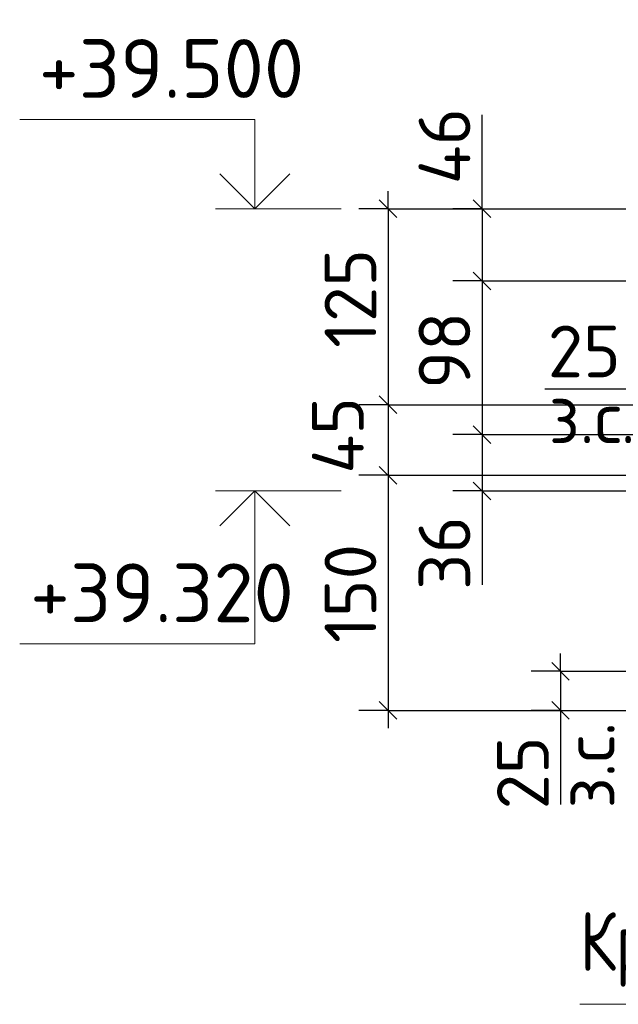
# Model space of a CAD drawing. Header units: millimetres. Extents: x 40580 to 1930067, y -240640 to 81020.
# Tile 479 of 656: x 1161084 to 1163630, y -230982 to -226795. Entities that reach past the tile are written whole.
import ezdxf

# ---------------------------------------------------------------- set-up
doc = ezdxf.new("R2010")
doc.units = ezdxf.units.MM
for name, color, linetype, lineweight in [('Standard', 7, 'Continuous', 25), ('Позиционная метка номер позиции', 7, 'Continuous', 13), ('Примечания', 7, 'Continuous', 13)]:
    doc.layers.add(name, color=color, linetype=linetype, lineweight=lineweight)
doc.layers.add('Размерная выноска', color=7, linetype='Continuous')
doc.styles.add('GOST 2.304', font='isocpeur.ttf', dxfattribs={"width": 0.8})
doc.styles.add('ISOCPEUR', font='isocpeur.ttf')

msp = doc.modelspace()

# ---------------------------------------------------------------- linework, layer by layer
at = {"layer": 'Standard', "color": 7, "linetype": 'Continuous', "lineweight": -3, "transparency": 33554687}
for p, q in [((1162651.2, -227598.9), (1162651.2, -227523.9)), ((1163051.2, -227598.9), (1163051.2, -227523.9)), ((1163051.2, -227598.9), (1163051.2, -227905.5)), ((1163051.2, -227905.5), (1163051.2, -228558.9)), ((1163051.2, -228558.9), (1163051.2, -228798.9)), ((1162651.2, -228798.9), (1162651.2, -229732.2)), ((1163051.2, -228798.9), (1163051.2, -228873.9)), ((1163384.5, -229565.5), (1163384.5, -229490.5)), ((1163384.5, -229565.5), (1163384.5, -229732.2)), ((1162651.2, -229732.2), (1162651.2, -229807.2)), ((1163384.5, -229732.2), (1163384.5, -229807.2))]:
    msp.add_line(p, q, dxfattribs=at)
at = {"layer": 'Standard', "color": 7, "linetype": 'Continuous', "lineweight": 25, "transparency": 33554687}
for p, q in [((1162613.7, -227561.4), (1162688.7, -227636.4)), ((1163013.7, -227561.4), (1163088.7, -227636.4)), ((1163013.7, -227868), (1163088.7, -227943)), ((1162613.7, -228394.7), (1162688.7, -228469.7)), ((1163013.7, -228521.4), (1163088.7, -228596.4)), ((1162613.7, -228694.7), (1162688.7, -228769.7)), ((1163013.7, -228761.4), (1163088.7, -228836.4)), ((1163347, -229528), (1163422, -229603)), ((1162613.7, -229694.7), (1162688.7, -229769.7)), ((1163347, -229694.7), (1163422, -229769.7))]:
    msp.add_line(p, q, dxfattribs=at)
at = {"layer": 'Standard', "color": 7, "linetype": 'Continuous', "lineweight": 13, "transparency": 33554687}
for p, q in [((1162451.2, -227598.9), (1161917.8, -227598.9)), ((1162451.2, -228798.9), (1161917.8, -228798.9))]:
    msp.add_line(p, q, dxfattribs=at)
at = {"layer": 'Standard', "color": 251, "linetype": 'Continuous', "lineweight": -3, "true_color": 0x656565, "transparency": 33554687}
for p, q in [((1162651.2, -227598.9), (1162526.2, -227598.9)), ((1162651.2, -227598.9), (1162776.2, -227598.9)), ((1163051.2, -227598.9), (1162926.2, -227598.9)), ((1163051.2, -227598.9), (1163176.2, -227598.9)), ((1163051.2, -227598.9), (1164151.2, -227598.9)), ((1163051.2, -227905.5), (1162926.2, -227905.5)), ((1163051.2, -227905.5), (1163176.2, -227905.5)), ((1163051.2, -227905.5), (1165251.2, -227905.5)), ((1162651.2, -228432.2), (1162526.2, -228432.2)), ((1162651.2, -228432.2), (1162776.2, -228432.2)), ((1162651.2, -228432.2), (1165617.8, -228432.2)), ((1163051.2, -228558.9), (1162926.2, -228558.9)), ((1163051.2, -228558.9), (1163176.2, -228558.9)), ((1163051.2, -228558.9), (1165251.2, -228558.9)), ((1162651.2, -228732.2), (1162526.2, -228732.2)), ((1162651.2, -228732.2), (1162776.2, -228732.2)), ((1162651.2, -228732.2), (1165617.8, -228732.2)), ((1163051.2, -228798.9), (1162926.2, -228798.9)), ((1163051.2, -228798.9), (1163176.2, -228798.9)), ((1163051.2, -228798.9), (1165617.8, -228798.9)), ((1163384.5, -229565.5), (1163259.5, -229565.5)), ((1163384.5, -229565.5), (1163509.5, -229565.5)), ((1162651.2, -229732.2), (1162526.2, -229732.2)), ((1162651.2, -229732.2), (1162776.2, -229732.2)), ((1162651.2, -229732.2), (1163617.8, -229732.2)), ((1163384.5, -229732.2), (1163259.5, -229732.2)), ((1163384.5, -229732.2), (1163509.5, -229732.2))]:
    msp.add_line(p, q, dxfattribs=at)
at = {"layer": 'Standard', "color": 7, "linetype": 'Continuous', "lineweight": 13, "transparency": 33554687}
for points in [[(1162084.5, -227598.9), (1162084.5, -227218.9), (1161084.5, -227218.9)], [(1162084.5, -228798.9), (1162084.5, -229448.9), (1161084.5, -229448.9)]]:
    msp.add_lwpolyline(points, dxfattribs=at)
at = {"layer": 'Standard', "color": 7, "linetype": 'Continuous', "lineweight": -3, "transparency": 33554687}
for points in [[(1162233, -227450.4), (1162084.5, -227598.9), (1161936, -227450.4)], [(1162651.2, -227598.9), (1162651.2, -228435.7), (1162651.2, -228435.7), (1162651.2, -228798.9)], [(1162233, -228947.4), (1162084.5, -228798.9), (1161936, -228947.4)]]:
    msp.add_lwpolyline(points, dxfattribs=at)
at = {"layer": 'Standard', "color": 251, "linetype": 'Continuous', "lineweight": -3, "true_color": 0x656565, "transparency": 33554687}
for points in [[(1162651.2, -227598.9), (1163232.7, -227598.9), (1163232.7, -227598.9), (1164151.2, -227598.9)], [(1163384.5, -229565.5), (1163789.2, -229565.5), (1163789.2, -229565.5), (1163896.8, -229565.5)], [(1163384.5, -229732.2), (1163676, -229732.2), (1163676, -229732.2), (1163684.5, -229732.2)]]:
    msp.add_lwpolyline(points, dxfattribs=at)
at = {"layer": 'Позиционная метка номер позиции', "color": 7, "linetype": 'Continuous', "lineweight": 13, "transparency": 33554687}
msp.add_lwpolyline([(1164251.2, -229545.5), (1164251.2, -230982.2), (1163467.2, -230982.2)], dxfattribs=at)
at = {"layer": 'Размерная выноска', "color": 7, "linetype": 'Continuous', "lineweight": -3, "transparency": 33554687}
for p, q in [((1163051.2, -227598.9), (1163051.2, -227198.9)), ((1163717.8, -228365.5), (1163317.8, -228365.5)), ((1163051.2, -228798.9), (1163051.2, -229198.9)), ((1163384.5, -229732.2), (1163384.5, -230132.2))]:
    msp.add_line(p, q, dxfattribs=at)

# ---------------------------------------------------------------- texts
at = {"layer": 'Standard', "color": 7, "linetype": 'Continuous', "lineweight": 25, "transparency": 33554687, "attachment_point": 7, "style": 'ISOCPEUR'}
for s, insert, char_height, width in [('+39.500', (1161165.7, -227127.2), 250, 1066.315), ('25', (1163330.2, -228315.5), 220, 375.747), ('з.с.', (1163334.3, -228595.7), 220, 446.072), ('+39.320', (1161128.2, -229357.2), 250, 1066.315)]:
    msp.add_mtext(s, dxfattribs=dict(at, insert=insert, char_height=char_height, width=width))
at = {"layer": 'Standard', "color": 7, "linetype": 'Continuous', "lineweight": 25, "transparency": 33554687, "char_height": 220, "attachment_point": 7, "rotation": 90, "style": 'ISOCPEUR'}
for s, insert, width in [('46', (1163001.1, -227494.7), 391.317), ('125', (1162601.1, -228190.4), 485.085), ('98', (1163001.1, -228365.1), 391.311), ('45', (1162547.6, -228725.4), 375.735), ('36', (1163001.1, -229219.8), 375.735), ('150', (1162601.1, -229445.4), 485.085), ('з.с.', (1163614.6, -230149), 446.066), ('25', (1163334.5, -230153.2), 375.735)]:
    msp.add_mtext(s, dxfattribs=dict(at, insert=insert, width=width))
at = {"layer": 'Примечания', "color": 7, "linetype": 'Continuous', "lineweight": 25, "transparency": 33554687, "insert": (1163467.2, -230907.2), "char_height": 250, "width": 728.943, "attachment_point": 7, "style": 'GOST 2.304'}
msp.add_mtext('Кр-6', dxfattribs=at)

doc.saveas('drawing.dxf')
